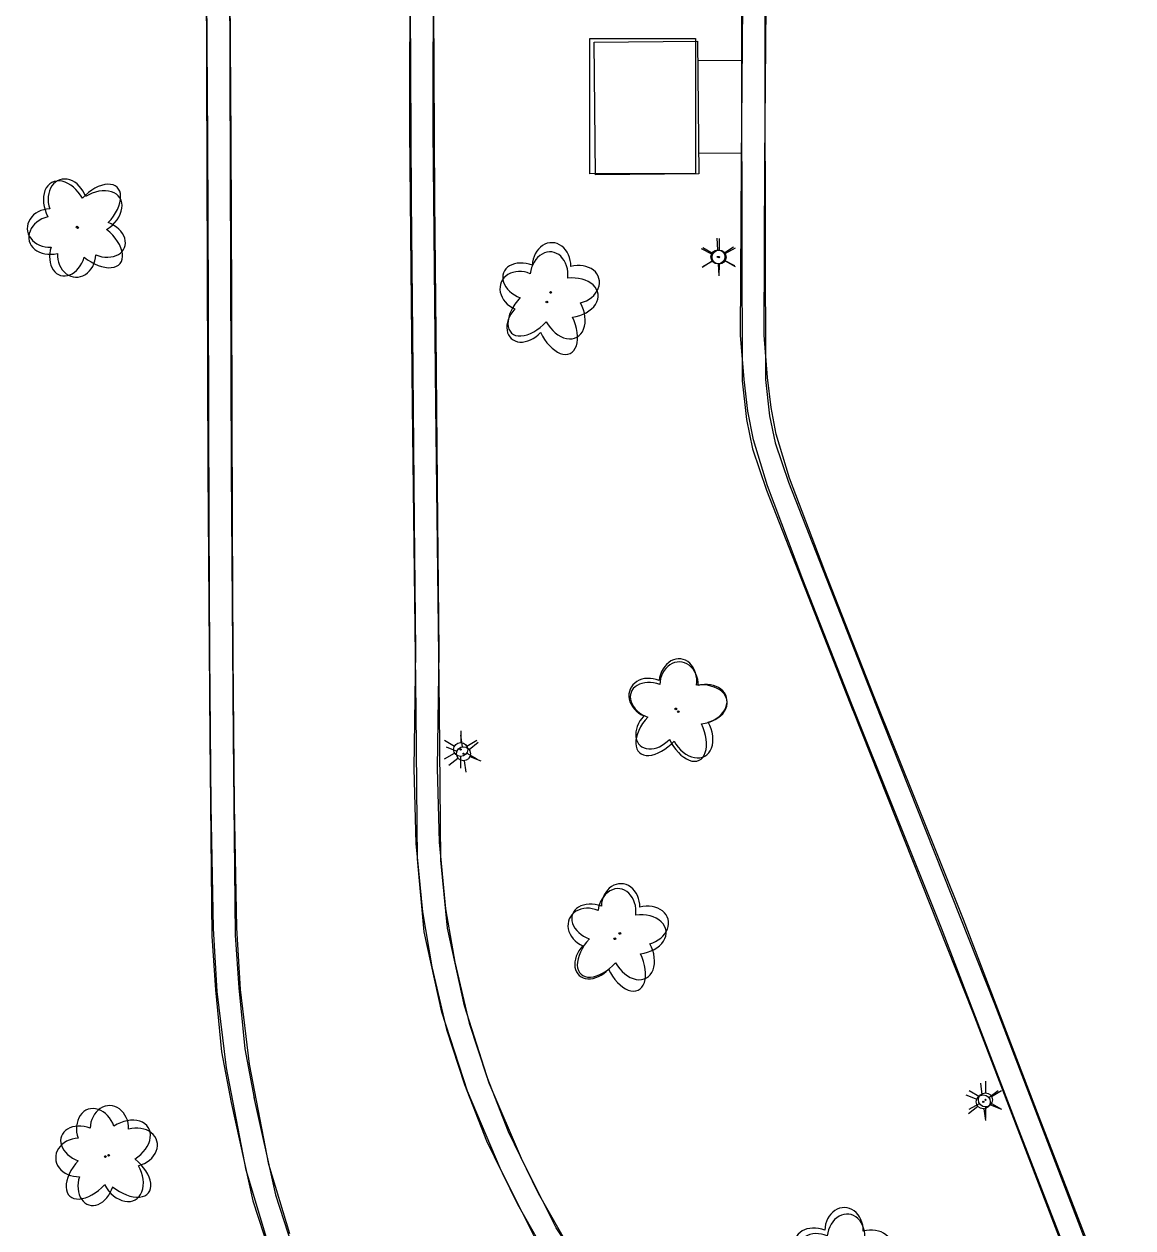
# Model space of a CAD drawing. Extents: x 588843 to 2552415, y 180129 to 269402.
# Drawn here: x 594225.9 to 594344.3, y 184654.1 to 184782.7 of the extents above; entities that cross this region are included whole.
import ezdxf

# ---------------------------------------------------------------- set-up
doc = ezdxf.new("R2010")
doc.units = 0
for name, color, linetype in [('Default', 7, 'Continuous'), ('E_BLD', 7, 'Continuous'), ('E_DWY', 7, 'Continuous'), ('E_LAND_Vegetation', 7, 'Continuous'), ('E_LTG', 7, 'Continuous'), ('E_PATH_Sidewalk', 7, 'Continuous')]:
    doc.layers.add(name, color=color, linetype=linetype)

# ---------------------------------------------------------------- blocks, each defined once
blk = doc.blocks.new('LPOL')
at = {"layer": 'Default'}
for p, q in [((-0.75, 1.3), (-2, 3.46)), ((0.75, 1.3), (2, 3.46)), ((-4, 0), (-1.5, 0)), ((1.5, 0), (4, 0)), ((-2, -3.46), (-0.75, -1.3)), ((2, -3.46), (0.75, -1.3))]:
    blk.add_line(p, q, dxfattribs=at)
for radius in [1.5, 1.5, 1.5, 0.125]:
    blk.add_circle((0, 0), radius, dxfattribs=at)
blk = doc.blocks.new('DTRE')
at = {"layer": 'Default'}
blk.add_circle((-0.18, 0), 0.183, dxfattribs=at)
for centre, major_axis, ratio in [((-1.87, 5.32), (1.36, -4.98), 0.782863), ((4.06, 2.74), (-5.27, -2.93), 0.691916), ((-5.87, 0.15), (4.93, -0.12), 0.832022), ((3.54, -3.71), (-5.01, 4.58), 0.560249), ((-2.49, -5.24), (1.8, 4.86), 0.716896)]:
    blk.add_ellipse(centre, major_axis=major_axis, ratio=ratio, start_param=1.570796, end_param=4.712389, dxfattribs=at)
blk = doc.blocks.new('LPOL_4')
at = {"layer": 'E_LTG'}
for p, q in [((-2.46, 4.26), (-6.56, 11.36)), ((2.46, 4.26), (6.56, 11.36)), ((-13.12, 0), (-4.92, 0)), ((4.92, 0), (13.12, 0)), ((-6.56, -11.36), (-2.46, -4.26)), ((6.56, -11.36), (2.46, -4.26))]:
    blk.add_line(p, q, dxfattribs=at)
for radius in [4.92, 4.92, 4.92, 0.41]:
    blk.add_circle((0, 0), radius, dxfattribs=at)
blk = doc.blocks.new('DTRE_4')
at = {"layer": 'E_LAND_Vegetation'}
blk.add_circle((-0.6, 0), 0.601, dxfattribs=at)
for centre, major_axis, ratio in [((-6.14, 17.45), (4.46, -16.34), 0.782863), ((13.31, 8.98), (-17.3, -9.61), 0.691916), ((-19.26, 0.5), (16.18, -0.4), 0.832022), ((11.62, -12.16), (-16.44, 15.03), 0.560249), ((-8.18, -17.2), (5.91, 15.93), 0.716896)]:
    blk.add_ellipse(centre, major_axis=major_axis, ratio=ratio, start_param=1.570796, end_param=4.712389, dxfattribs=at)

msp = doc.modelspace()

# ---------------------------------------------------------------- linework, layer by layer
at = {"layer": 'E_BLD'}
for points in [[(594286.3, 184766.74), (594286.29, 184781.18), (594297.58, 184781.19), (594297.59, 184766.75), (594286.3, 184766.74)], [(594286.91, 184766.61), (594286.77, 184780.78), (594297.8, 184780.89), (594297.94, 184766.72)]]:
    msp.add_lwpolyline(points, close=True, dxfattribs=at)
at = {"layer": 'E_DWY'}
for points in [[(594266.42, 184944.2), (594266.75, 184928.45), (594266.71, 184907.21), (594266.81, 184878.53), (594266.93, 184850.49), (594266.97, 184828.28), (594267.07, 184807.45), (594267.1, 184784.64), (594267.2, 184763.94), (594267.35, 184749.67)], [(594268.92, 184944.13), (594269.25, 184928.47), (594269.21, 184907.21), (594269.31, 184878.54), (594269.43, 184850.5), (594269.47, 184828.28), (594269.57, 184807.46), (594269.6, 184784.65), (594269.7, 184763.96), (594269.85, 184749.7)], [(594302.4, 184749.51), (594302.5, 184767.96), (594302.63, 184784.79), (594302.49, 184800.57), (594302.63, 184826.56), (594302.67, 184849.32), (594302.84, 184875.1), (594302.71, 184899.15), (594302.8, 184926.72), (594302.82, 184940.87)], [(594245.58, 184753.32), (594245.5, 184770.34), (594245.4, 184785.96), (594245.27, 184801.01), (594245.27, 184814.05), (594245.21, 184827.6), (594245.08, 184839.18), (594245, 184856.09), (594245.11, 184869.9), (594244.98, 184884.52), (594245.03, 184897.83), (594245.07, 184910.46), (594244.94, 184917.76), (594244.88, 184928.74), (594244.78, 184937.43)], [(594248.08, 184753.33), (594248, 184770.35), (594247.9, 184785.98), (594247.77, 184801.02), (594247.77, 184814.06), (594247.71, 184827.62), (594247.58, 184839.2), (594247.5, 184856.09), (594247.61, 184869.9), (594247.48, 184884.53), (594247.53, 184897.83), (594247.57, 184910.48), (594247.44, 184917.79), (594247.38, 184928.76), (594247.28, 184937.41)], [(594304.9, 184749.49), (594305, 184767.94), (594305.13, 184784.79), (594304.99, 184800.57), (594305.13, 184826.55), (594305.17, 184849.31), (594305.34, 184875.1), (594305.21, 184899.15), (594305.3, 184925.8)], [(594267.36, 184741.98), (594267.06, 184771.36), (594267.17, 184828.26), (594266.62, 184872.83)], [(594269.86, 184742), (594269.56, 184771.37), (594269.67, 184828.27), (594269.12, 184872.86)], [(594245.04, 184864.76), (594245.25, 184836.13), (594245.31, 184788.4), (594245.49, 184735)], [(594247.54, 184864.77), (594247.75, 184836.14), (594247.81, 184788.4), (594247.99, 184735.01)], [(594302.58, 184838.1), (594302.46, 184791.86), (594302.49, 184775.87)], [(594305.08, 184838.09), (594304.96, 184791.85), (594304.99, 184775.88)], [(594302.49, 184775.87), (594302.56, 184744.62), (594303.02, 184740.5), (594303.65, 184737.35), (594305.15, 184732.93), (594314.39, 184709.4)], [(594304.99, 184775.88), (594305.06, 184744.77), (594305.49, 184740.89), (594306.07, 184738), (594307.5, 184733.79), (594316.72, 184710.31)], [(594251.87, 184652.74), (594249.6, 184660.33), (594247.48, 184671.23), (594246.51, 184679.38), (594246.09, 184686.11), (594245.84, 184699.26), (594245.71, 184715.35), (594245.64, 184729.43), (594245.58, 184753.32)], [(594254.24, 184653.53), (594252.03, 184660.93), (594249.96, 184671.62), (594249, 184679.6), (594248.59, 184686.21), (594248.34, 184699.29), (594248.21, 184715.37), (594248.14, 184729.44), (594248.08, 184753.33)], [(594267.35, 184749.67), (594267.52, 184729.61), (594267.68, 184715.78), (594267.49, 184703.22), (594267.72, 184695.2), (594268.41, 184687.9), (594269.42, 184682.03), (594271, 184675.34), (594272.92, 184669.45), (594275.27, 184663.44), (594278.56, 184656.7), (594282.17, 184650.36)], [(594269.85, 184749.7), (594270.02, 184729.63), (594270.18, 184715.78), (594269.99, 184703.24), (594270.21, 184695.36), (594270.89, 184688.23), (594271.87, 184682.53), (594273.41, 184676.02), (594275.28, 184670.29), (594277.56, 184664.45), (594280.77, 184657.86), (594284.3, 184651.67)], [(594338.05, 184649.29), (594331.94, 184665.09), (594323.86, 184686.17), (594314.25, 184710.14), (594309.05, 184723.4), (594305.25, 184733.4), (594303.77, 184738.32), (594303.18, 184741.38), (594302.77, 184744.75), (594302.4, 184749.51)], [(594340.39, 184650.18), (594334.28, 184665.98), (594326.19, 184687.08), (594316.57, 184711.06), (594311.38, 184724.3), (594307.62, 184734.21), (594306.2, 184738.92), (594305.65, 184741.77), (594305.26, 184744.97), (594304.9, 184749.49)], [(594267.9, 184693.39), (594267.74, 184709.31), (594267.36, 184741.97)], [(594270.4, 184693.42), (594270.24, 184709.33), (594269.86, 184742)], [(594245.49, 184735.1), (594245.72, 184706.47), (594245.91, 184685.32), (594246.31, 184679.57), (594246.97, 184672.94), (594247.99, 184667.53)], [(594247.99, 184735.12), (594248.22, 184706.49), (594248.41, 184685.42), (594248.81, 184679.79), (594249.45, 184673.29), (594250.44, 184667.99)], [(594316.7, 184710.36), (594329.51, 184678.08), (594344.29, 184639.53)], [(594314.37, 184709.43), (594327.18, 184677.17), (594341.96, 184638.64)], [(594287.07, 184642.97), (594280.54, 184652.91), (594276.73, 184660.52), (594273.22, 184668.74), (594270.49, 184677.2), (594268.61, 184685.77), (594267.91, 184693.18)], [(594289.16, 184644.34), (594282.71, 184654.16), (594279, 184661.57), (594275.56, 184669.62), (594272.9, 184677.85), (594271.08, 184686.16), (594270.4, 184693.42)], [(594247.99, 184667.53), (594250.31, 184657.03), (594254.4, 184644.5), (594258.29, 184635.91), (594262.15, 184629.38), (594267.8, 184621.92)], [(594250.43, 184668.07), (594252.72, 184657.69), (594256.73, 184645.4), (594260.51, 184637.06), (594264.23, 184630.77), (594269.8, 184623.43)]]:
    msp.add_lwpolyline(points, dxfattribs=at)
at = {"layer": 'E_PATH_Sidewalk'}
for points in [[(594302.48, 184778.82), (594297.82, 184778.8)], [(594302.51, 184768.89), (594297.92, 184768.94)]]:
    msp.add_lwpolyline(points, dxfattribs=at)

# ---------------------------------------------------------------- block references
at = {"layer": 'E_LAND_Vegetation'}
for name, p, xscale, yscale, rotation in [('DTRE_4', (594231.62, 184761.04), 0.15240030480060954, 0.15240030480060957, 3.4338469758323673), ('DTRE', (594231.6, 184761.08), 0.49999999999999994, 0.5, 89.10482727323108), ('DTRE_4', (594281.79, 184753), 0.1524003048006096, 0.15240030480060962, -22.11088937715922), ('DTRE', (594282.11, 184753.97), 0.4999999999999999, 0.49999999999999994, -90.39935623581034), ('DTRE_4', (594295.56, 184709.54), 0.1524003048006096, 0.15240030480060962, -22.11088937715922), ('DTRE', (594295.74, 184709.19), 0.49999999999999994, 0.5, -90.03098035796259), ('DTRE_4', (594289.05, 184684.99), 0.1524003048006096, 0.15240030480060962, -22.11088937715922), ('DTRE', (594289.5, 184685.51), 0.49999999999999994, 0.5, -90.03098035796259), ('DTRE_4', (594234.65, 184661.77), 0.15240030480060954, 0.15240030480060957, 3.4338469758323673), ('DTRE', (594234.91, 184661.81), 0.49999999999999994, 0.5, -90.03098035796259), ('DTRE_4', (594313.51, 184650.24), 0.1524003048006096, 0.15240030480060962, -22.11088937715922), ('DTRE', (594313.36, 184650.92), 0.49999999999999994, 0.5, -90.03098035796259)]:
    msp.add_blockref(name, p, dxfattribs=dict(at, xscale=xscale, yscale=yscale, rotation=rotation))
at = {"layer": 'E_LTG'}
for name, p, xscale, yscale, rotation in [('LPOL_4', (594299.97, 184757.85), 0.15240030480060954, 0.15240030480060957, -87.10404271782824), ('LPOL', (594300.1, 184757.83), 0.4999999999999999, 0.49999999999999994, -90.39935623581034), ('LPOL_4', (594272.8, 184704.79), 0.1524003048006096, 0.15240030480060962, -22.11088937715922), ('LPOL', (594272.5, 184705.24), 0.49999999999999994, 0.5, -90.03098035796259), ('LPOL_4', (594328.31, 184667.61), 0.1524003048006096, 0.15240030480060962, -22.11088937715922), ('LPOL', (594328.54, 184667.82), 0.49999999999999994, 0.5, -90.03098035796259)]:
    msp.add_blockref(name, p, dxfattribs=dict(at, xscale=xscale, yscale=yscale, rotation=rotation))

doc.saveas('drawing.dxf')
